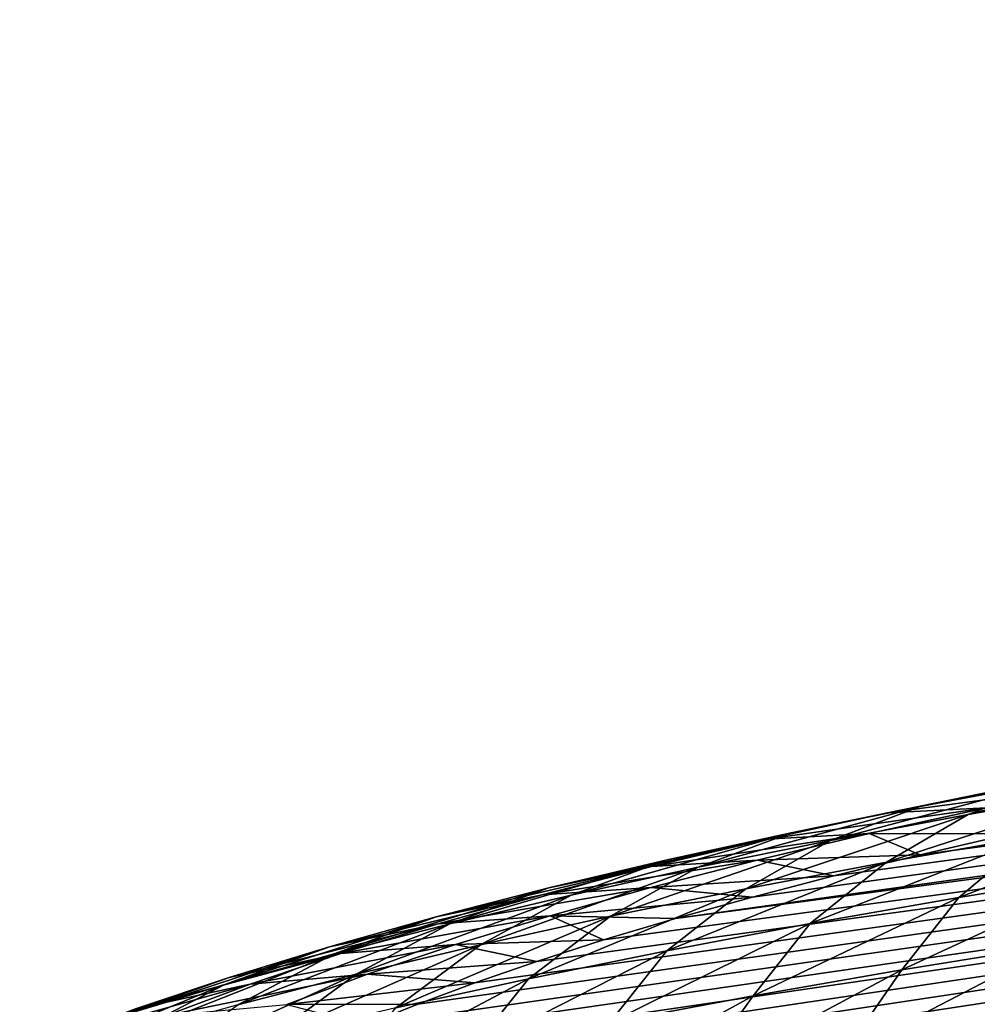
# Model space of a CAD drawing. Header units: metres. Extents: x -46 to 104, y -30 to 30.
# Tile 629 of 656: x 90.751 to 91.148, y -3.828 to -3.42. Entities that reach past the tile are written whole.
import ezdxf

# ---------------------------------------------------------------- set-up
doc = ezdxf.new("R2010")
doc.units = ezdxf.units.M
doc.layers.add('solid_26_000_502_XXX', color=7, linetype='CONTINUOUS')

msp = doc.modelspace()

# ---------------------------------------------------------------- linework, layer by layer
at = {"layer": 'solid_26_000_502_XXX'}
for points in [[(91.022881, -3.792445, 275.672852), (93.776199, -3.426323, 273.797363), (93.69841, -3.419934, 273.764618)], [(91.054718, -3.783559, 275.627319), (91.022881, -3.792445, 275.672852), (93.69841, -3.419934, 273.764618)], [(91.08847, -3.77476, 275.582245), (91.054718, -3.783559, 275.627319), (93.69841, -3.419934, 273.764618)], [(91.124184, -3.766034, 275.537567), (91.08847, -3.77476, 275.582245), (93.69841, -3.419934, 273.764618)], [(91.16172, -3.757424, 275.493469), (91.124184, -3.766034, 275.537567), (93.69841, -3.419934, 273.764618)], [(90.781967, -3.93549, 276.405609), (90.786659, -3.947946, 276.469421), (93.776199, -3.426323, 273.797363)], [(90.782188, -3.92236, 276.338348), (90.781967, -3.93549, 276.405609), (93.776199, -3.426323, 273.797363)], [(90.784264, -3.915515, 276.303284), (90.782188, -3.92236, 276.338348), (93.776199, -3.426323, 273.797363)], [(90.78772, -3.90848, 276.267242), (90.784264, -3.915515, 276.303284), (93.776199, -3.426323, 273.797363)], [(90.786659, -3.947946, 276.469421), (90.795929, -3.959752, 276.529907), (93.776199, -3.426323, 273.797363)], [(90.792717, -3.901242, 276.230164), (90.78772, -3.90848, 276.267242), (93.776199, -3.426323, 273.797363)], [(90.799202, -3.893803, 276.192078), (90.792717, -3.901242, 276.230164), (93.776199, -3.426323, 273.797363)], [(90.795929, -3.959752, 276.529907), (90.809441, -3.970909, 276.587036), (93.776199, -3.426323, 273.797363)], [(90.807358, -3.886171, 276.152985), (90.799202, -3.893803, 276.192078), (93.776199, -3.426323, 273.797363)], [(90.81723, -3.878343, 276.112885), (90.807358, -3.886171, 276.152985), (93.776199, -3.426323, 273.797363)], [(90.809441, -3.970909, 276.587036), (94.450851, -3.488976, 274.118317), (93.776199, -3.426323, 273.797363)], [(90.82885, -3.870328, 276.071808), (90.81723, -3.878343, 276.112885), (93.776199, -3.426323, 273.797363)], [(90.842392, -3.862148, 276.029907), (90.82885, -3.870328, 276.071808), (93.776199, -3.426323, 273.797363)], [(90.857803, -3.853791, 275.987122), (90.842392, -3.862148, 276.029907), (93.776199, -3.426323, 273.797363)], [(90.875198, -3.845296, 275.943604), (90.857803, -3.853791, 275.987122), (93.776199, -3.426323, 273.797363)], [(90.894646, -3.836671, 275.899414), (90.875198, -3.845296, 275.943604), (93.776199, -3.426323, 273.797363)], [(90.91613, -3.827923, 275.854584), (90.894646, -3.836671, 275.899414), (93.776199, -3.426323, 273.797363)], [(90.939697, -3.819118, 275.809479), (90.91613, -3.827923, 275.854584), (93.776199, -3.426323, 273.797363)], [(90.965363, -3.810238, 275.764008), (90.939697, -3.819118, 275.809479), (93.776199, -3.426323, 273.797363)], [(90.993095, -3.801334, 275.718384), (90.965363, -3.810238, 275.764008), (93.776199, -3.426323, 273.797363)], [(91.022881, -3.792445, 275.672852), (90.993095, -3.801334, 275.718384), (93.776199, -3.426323, 273.797363)], [(90.809441, -3.970909, 276.587036), (90.82682, -3.981399, 276.640778), (94.450851, -3.488976, 274.118317)], [(90.82682, -3.981399, 276.640778), (90.847733, -3.99123, 276.691162), (94.450851, -3.488976, 274.118317)], [(90.847733, -3.99123, 276.691162), (90.871849, -4.000391, 276.738068), (94.450851, -3.488976, 274.118317)], [(90.871849, -4.000391, 276.738068), (90.898987, -4.008932, 276.78183), (94.450851, -3.488976, 274.118317)], [(90.898987, -4.008932, 276.78183), (90.929062, -4.016934, 276.822815), (94.450851, -3.488976, 274.118317)], [(90.929062, -4.016934, 276.822815), (95.11322, -3.557908, 274.471405), (94.450851, -3.488976, 274.118317)], [(90.929062, -4.016934, 276.822815), (95.469124, -5.130995, 282.529694), (95.11322, -3.557908, 274.471405)], [(91.237366, -3.725427, 275.184082), (91.203056, -3.738997, 275.141785), (91.144096, -3.749333, 275.194733)], [(91.179825, -3.735514, 275.235748), (91.237366, -3.725427, 275.184082), (91.144096, -3.749333, 275.194733)], [(91.216972, -3.727823, 275.2771), (91.179825, -3.735514, 275.235748), (91.124252, -3.746003, 275.28949)], [(91.162834, -3.738042, 275.329468), (91.216972, -3.727823, 275.2771), (91.124252, -3.746003, 275.28949)], [(91.162834, -3.738042, 275.329468), (91.124252, -3.746003, 275.28949), (91.070755, -3.756885, 275.345215)], [(91.110725, -3.748641, 275.383759), (91.162834, -3.738042, 275.329468), (91.070755, -3.756885, 275.345215)], [(91.179825, -3.735514, 275.235748), (91.144096, -3.749333, 275.194733), (91.087158, -3.760082, 275.249786)], [(91.124252, -3.746003, 275.28949), (91.179825, -3.735514, 275.235748), (91.087158, -3.760082, 275.249786)], [(91.202415, -3.736298, 275.369232), (91.162834, -3.738042, 275.329468), (91.110725, -3.748641, 275.383759)], [(91.151726, -3.746608, 275.422028), (91.202415, -3.736298, 275.369232), (91.110725, -3.748641, 275.383759)], [(91.203056, -3.738997, 275.141785), (91.170555, -3.758533, 275.100403), (91.110252, -3.769105, 275.154541)], [(91.144096, -3.749333, 275.194733), (91.203056, -3.738997, 275.141785), (91.110252, -3.769105, 275.154541)], [(91.124252, -3.746003, 275.28949), (91.087158, -3.760082, 275.249786), (91.032326, -3.771234, 275.306915)], [(91.070755, -3.756885, 275.345215), (91.124252, -3.746003, 275.28949), (91.032326, -3.771234, 275.306915)], [(91.110725, -3.748641, 275.383759), (91.070755, -3.756885, 275.345215), (91.019432, -3.76815, 275.402924)], [(91.060753, -3.759611, 275.439941), (91.110725, -3.748641, 275.383759), (91.019432, -3.76815, 275.402924)], [(91.144096, -3.749333, 275.194733), (91.110252, -3.769105, 275.154541), (91.05201, -3.780099, 275.210876)], [(91.087158, -3.760082, 275.249786), (91.144096, -3.749333, 275.194733), (91.05201, -3.780099, 275.210876)], [(91.151726, -3.746608, 275.422028), (91.110725, -3.748641, 275.383759), (91.060753, -3.759611, 275.439941)], [(91.103134, -3.757275, 275.476685), (91.151726, -3.746608, 275.422028), (91.060753, -3.759611, 275.439941)], [(91.103134, -3.757275, 275.476685), (91.16172, -3.757424, 275.493469), (91.151726, -3.746608, 275.422028)], [(91.232841, -3.748399, 275.048492), (91.203842, -3.773445, 275.007477), (91.140266, -3.78379, 275.060455)], [(91.170555, -3.758533, 275.100403), (91.232841, -3.748399, 275.048492), (91.140266, -3.78379, 275.060455)], [(91.070755, -3.756885, 275.345215), (91.032326, -3.771234, 275.306915), (90.979706, -3.782783, 275.366058)], [(91.019432, -3.76815, 275.402924), (91.070755, -3.756885, 275.345215), (90.979706, -3.782783, 275.366058)], [(91.103134, -3.757275, 275.476685), (91.060753, -3.759611, 275.439941), (91.013, -3.770942, 275.497986)], [(91.056725, -3.768287, 275.533081), (91.103134, -3.757275, 275.476685), (91.013, -3.770942, 275.497986)], [(91.056725, -3.768287, 275.533081), (91.124184, -3.766034, 275.537567), (91.103134, -3.757275, 275.476685)], [(91.103134, -3.757275, 275.476685), (91.124184, -3.766034, 275.537567), (91.16172, -3.757424, 275.493469)], [(91.060753, -3.759611, 275.439941), (91.019432, -3.76815, 275.402924), (90.970383, -3.779791, 275.462555)], [(91.013, -3.770942, 275.497986), (91.060753, -3.759611, 275.439941), (90.970383, -3.779791, 275.462555)], [(91.087158, -3.760082, 275.249786), (91.05201, -3.780099, 275.210876), (90.995918, -3.791508, 275.269318)], [(91.032326, -3.771234, 275.306915), (91.087158, -3.760082, 275.249786), (90.995918, -3.791508, 275.269318)], [(91.170555, -3.758533, 275.100403), (91.140266, -3.78379, 275.060455), (91.078712, -3.794581, 275.115723)], [(91.110252, -3.769105, 275.154541), (91.170555, -3.758533, 275.100403), (91.078712, -3.794581, 275.115723)], [(91.056725, -3.768287, 275.533081), (91.08847, -3.77476, 275.582245), (91.124184, -3.766034, 275.537567)], [(91.019432, -3.76815, 275.402924), (90.979706, -3.782783, 275.366058), (90.929398, -3.794723, 275.427246)], [(90.970383, -3.779791, 275.462555), (91.019432, -3.76815, 275.402924), (90.929398, -3.794723, 275.427246)], [(91.056725, -3.768287, 275.533081), (91.013, -3.770942, 275.497986), (90.96759, -3.782623, 275.557831)], [(91.012619, -3.779633, 275.591217), (91.056725, -3.768287, 275.533081), (90.96759, -3.782623, 275.557831)], [(91.012619, -3.779633, 275.591217), (91.08847, -3.77476, 275.582245), (91.056725, -3.768287, 275.533081)], [(91.110252, -3.769105, 275.154541), (91.078712, -3.794581, 275.115723), (91.019257, -3.805804, 275.173218)], [(91.05201, -3.780099, 275.210876), (91.110252, -3.769105, 275.154541), (91.019257, -3.805804, 275.173218)], [(91.013, -3.770942, 275.497986), (90.970383, -3.779791, 275.462555), (90.923698, -3.791799, 275.524078)], [(90.96759, -3.782623, 275.557831), (91.013, -3.770942, 275.497986), (90.923698, -3.791799, 275.524078)], [(91.032326, -3.771234, 275.306915), (90.995918, -3.791508, 275.269318), (90.94207, -3.803327, 275.329865)], [(90.979706, -3.782783, 275.366058), (91.032326, -3.771234, 275.306915), (90.94207, -3.803327, 275.329865)], [(91.012619, -3.779633, 275.591217), (91.054718, -3.783559, 275.627319), (91.08847, -3.77476, 275.582245)], [(91.203842, -3.773445, 275.007477), (91.180107, -3.803476, 274.966278), (91.116608, -3.813767, 275.018982)], [(91.140266, -3.78379, 275.060455), (91.203842, -3.773445, 275.007477), (91.116608, -3.813767, 275.018982)], [(90.96759, -3.782623, 275.557831), (90.923698, -3.791799, 275.524078), (90.879494, -3.804167, 275.587433)], [(90.924614, -3.794646, 275.619415), (90.96759, -3.782623, 275.557831), (90.879494, -3.804167, 275.587433)], [(90.970383, -3.779791, 275.462555), (90.929398, -3.794723, 275.427246), (90.8815, -3.807045, 275.490356)], [(90.923698, -3.791799, 275.524078), (90.970383, -3.779791, 275.462555), (90.8815, -3.807045, 275.490356)], [(90.979706, -3.782783, 275.366058), (90.94207, -3.803327, 275.329865), (90.890572, -3.815549, 275.392456)], [(90.929398, -3.794723, 275.427246), (90.979706, -3.782783, 275.366058), (90.890572, -3.815549, 275.392456)], [(91.012619, -3.779633, 275.591217), (90.96759, -3.782623, 275.557831), (90.924614, -3.794646, 275.619415)], [(90.970909, -3.791302, 275.65097), (91.012619, -3.779633, 275.591217), (90.924614, -3.794646, 275.619415)], [(91.05201, -3.780099, 275.210876), (91.019257, -3.805804, 275.173218), (90.961983, -3.817452, 275.23291)], [(90.995918, -3.791508, 275.269318), (91.05201, -3.780099, 275.210876), (90.961983, -3.817452, 275.23291)], [(90.970909, -3.791302, 275.65097), (91.054718, -3.783559, 275.627319), (91.012619, -3.779633, 275.591217)], [(90.970909, -3.791302, 275.65097), (91.022881, -3.792445, 275.672852), (91.054718, -3.783559, 275.627319)], [(91.140266, -3.78379, 275.060455), (91.116608, -3.813767, 275.018982), (91.055084, -3.824495, 275.073944)], [(91.078712, -3.794581, 275.115723), (91.140266, -3.78379, 275.060455), (91.055084, -3.824495, 275.073944)], [(90.923698, -3.791799, 275.524078), (90.8815, -3.807045, 275.490356), (90.836105, -3.819745, 275.55542)], [(90.879494, -3.804167, 275.587433), (90.923698, -3.791799, 275.524078), (90.836105, -3.819745, 275.55542)], [(90.924614, -3.794646, 275.619415), (90.879494, -3.804167, 275.587433), (90.837906, -3.816886, 275.652588)], [(90.884232, -3.807, 275.682709), (90.924614, -3.794646, 275.619415), (90.837906, -3.816886, 275.652588)], [(90.929398, -3.794723, 275.427246), (90.890572, -3.815549, 275.392456), (90.841515, -3.82817, 275.457123)], [(90.8815, -3.807045, 275.490356), (90.929398, -3.794723, 275.427246), (90.841515, -3.82817, 275.457123)], [(90.970909, -3.791302, 275.65097), (90.924614, -3.794646, 275.619415), (90.884232, -3.807, 275.682709)], [(90.931747, -3.803282, 275.712341), (90.970909, -3.791302, 275.65097), (90.884232, -3.807, 275.682709)], [(90.995918, -3.791508, 275.269318), (90.961983, -3.817452, 275.23291), (90.906998, -3.829521, 275.294739)], [(90.94207, -3.803327, 275.329865), (90.995918, -3.791508, 275.269318), (90.906998, -3.829521, 275.294739)], [(90.931747, -3.803282, 275.712341), (90.993095, -3.801334, 275.718384), (90.970909, -3.791302, 275.65097)], [(90.970909, -3.791302, 275.65097), (90.993095, -3.801334, 275.718384), (91.022881, -3.792445, 275.672852)], [(91.078712, -3.794581, 275.115723), (91.055084, -3.824495, 275.073944), (90.99559, -3.835646, 275.131073)], [(91.019257, -3.805804, 275.173218), (91.078712, -3.794581, 275.115723), (90.99559, -3.835646, 275.131073)], [(90.931747, -3.803282, 275.712341), (90.884232, -3.807, 275.682709), (90.846611, -3.819674, 275.74762)], [(90.895309, -3.815557, 275.775238), (90.931747, -3.803282, 275.712341), (90.846611, -3.819674, 275.74762)], [(90.94207, -3.803327, 275.329865), (90.906998, -3.829521, 275.294739), (90.854385, -3.842007, 275.358673)], [(90.890572, -3.815549, 275.392456), (90.94207, -3.803327, 275.329865), (90.854385, -3.842007, 275.358673)], [(90.895309, -3.815557, 275.775238), (90.965363, -3.810238, 275.764008), (90.931747, -3.803282, 275.712341)], [(90.931747, -3.803282, 275.712341), (90.965363, -3.810238, 275.764008), (90.993095, -3.801334, 275.718384)], [(90.879494, -3.804167, 275.587433), (90.836105, -3.819745, 275.55542), (90.793365, -3.832814, 275.622375)], [(90.837906, -3.816886, 275.652588), (90.879494, -3.804167, 275.587433), (90.793365, -3.832814, 275.622375)], [(90.8815, -3.807045, 275.490356), (90.841515, -3.82817, 275.457123), (90.794998, -3.841183, 275.523773)], [(90.836105, -3.819745, 275.55542), (90.8815, -3.807045, 275.490356), (90.794998, -3.841183, 275.523773)], [(90.884232, -3.807, 275.682709), (90.837906, -3.816886, 275.652588), (90.799141, -3.829948, 275.719482)], [(90.846611, -3.819674, 275.74762), (90.884232, -3.807, 275.682709), (90.799141, -3.829948, 275.719482)], [(91.019257, -3.805804, 275.173218), (90.99559, -3.835646, 275.131073), (90.938217, -3.847214, 275.190308)], [(90.961983, -3.817452, 275.23291), (91.019257, -3.805804, 275.173218), (90.938217, -3.847214, 275.190308)], [(91.092041, -3.84941, 274.983246), (91.116608, -3.813767, 275.018982), (91.180107, -3.803476, 274.966278)], [(91.15654, -3.838958, 274.929718), (91.092041, -3.84941, 274.983246), (91.180107, -3.803476, 274.966278)], [(90.895309, -3.815557, 275.775238), (90.939697, -3.819118, 275.809479), (90.965363, -3.810238, 275.764008)], [(90.890572, -3.815549, 275.392456), (90.854385, -3.842007, 275.358673), (90.804253, -3.854905, 275.424744)], [(90.841515, -3.82817, 275.457123), (90.890572, -3.815549, 275.392456), (90.804253, -3.854905, 275.424744)], [(90.895309, -3.815557, 275.775238), (90.846611, -3.819674, 275.74762), (90.811951, -3.832657, 275.814117)], [(90.861786, -3.828115, 275.839569), (90.895309, -3.815557, 275.775238), (90.811951, -3.832657, 275.814117)], [(90.861786, -3.828115, 275.839569), (90.939697, -3.819118, 275.809479), (90.895309, -3.815557, 275.775238)], [(91.029541, -3.860306, 275.039062), (91.055084, -3.824495, 275.073944), (91.116608, -3.813767, 275.018982)], [(91.092041, -3.84941, 274.983246), (91.029541, -3.860306, 275.039062), (91.116608, -3.813767, 275.018982)], [(90.837906, -3.816886, 275.652588), (90.793365, -3.832814, 275.622375), (90.753487, -3.84625, 275.691193)], [(90.799141, -3.829948, 275.719482), (90.837906, -3.816886, 275.652588), (90.753487, -3.84625, 275.691193)], [(90.846611, -3.819674, 275.74762), (90.799141, -3.829948, 275.719482), (90.763374, -3.843345, 275.788116)], [(90.811951, -3.832657, 275.814117), (90.846611, -3.819674, 275.74762), (90.763374, -3.843345, 275.788116)], [(90.861786, -3.828115, 275.839569), (90.91613, -3.827923, 275.854584), (90.939697, -3.819118, 275.809479)], [(90.961983, -3.817452, 275.23291), (90.938217, -3.847214, 275.190308), (90.883049, -3.859196, 275.251678)], [(90.906998, -3.829521, 275.294739), (90.961983, -3.817452, 275.23291), (90.883049, -3.859196, 275.251678)], [(90.836105, -3.819745, 275.55542), (90.794998, -3.841183, 275.523773), (90.751175, -3.854585, 275.592438)], [(90.793365, -3.832814, 275.622375), (90.836105, -3.819745, 275.55542), (90.751175, -3.854585, 275.592438)], [(90.969109, -3.871631, 275.097076), (90.99559, -3.835646, 275.131073), (91.055084, -3.824495, 275.073944)], [(91.029541, -3.860306, 275.039062), (90.969109, -3.871631, 275.097076), (91.055084, -3.824495, 275.073944)], [(90.861786, -3.828115, 275.839569), (90.894646, -3.836671, 275.899414), (90.91613, -3.827923, 275.854584)]]:
    msp.add_3dface(points, dxfattribs=at)

doc.saveas('drawing.dxf')
